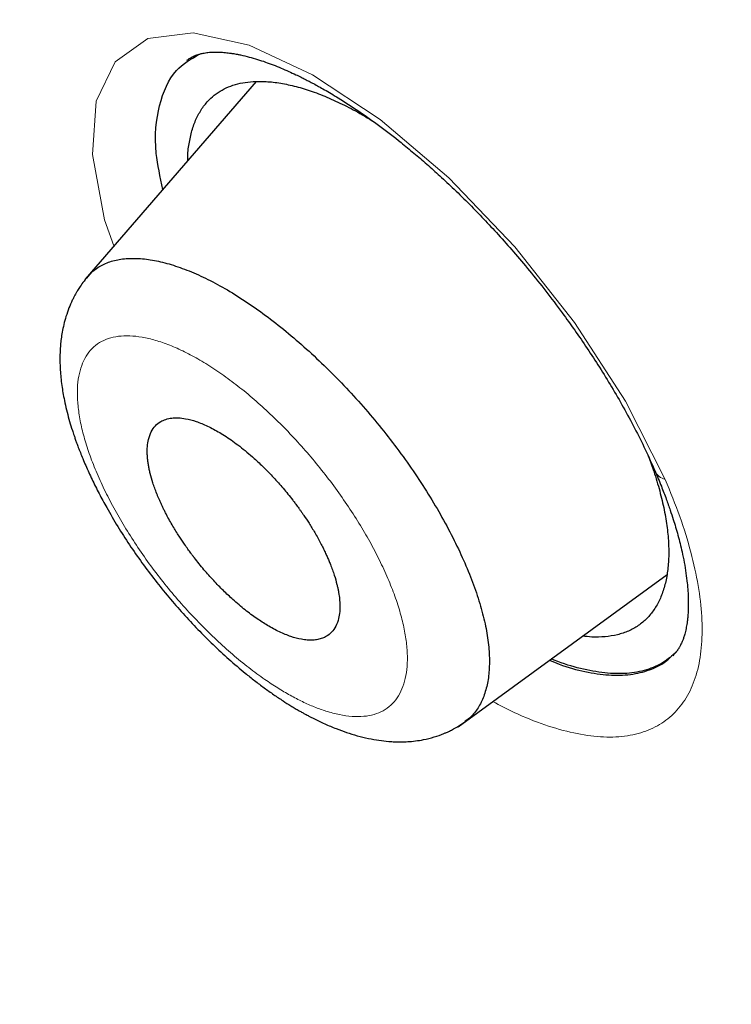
# Model space of a CAD drawing. Header units: millimetres. Extents: x 8 to 473, y 11 to 654.
# Tile 56 of 656: x 403.48 to 408.2, y 176.22 to 182.75. Entities that reach past the tile are written whole.
import ezdxf

# ---------------------------------------------------------------- set-up
doc = ezdxf.new("R2010")
doc.units = ezdxf.units.MM

msp = doc.modelspace()

# ---------------------------------------------------------------- linework, layer by layer
at = {"color": 7, "linetype": 'Continuous', "lineweight": 30}
for p, q in [((405.0443, 182.3367), (403.9102, 181.0248)), ((406.3851, 178.0555), (407.7722, 179.0662))]:
    msp.add_line(p, q, dxfattribs=at)
at = {"color": 8, "linetype": 'Continuous', "lineweight": 0, "flags": 128}
msp.add_lwpolyline([(404.1011, 181.2458), (404.038, 181.4193), (403.9579, 181.8526), (403.9833, 182.2064), (404.1088, 182.4667), (404.3261, 182.6219), (404.6268, 182.6606), (404.998, 182.5775), (405.4184, 182.3822), (405.8675, 182.0854), (406.3244, 181.6981), (406.7626, 181.2399), (407.1588, 180.7385), (407.4966, 180.2166), (407.7602, 179.6967), (407.7602, 179.6967)], dxfattribs=at)
at = {"color": 8, "linetype": 'Continuous', "lineweight": 0}
msp.add_arc((407.7866, 179.7974), 0.1041, 206.35066, 255.28446, dxfattribs=at)
at = {"color": 7, "linetype": 'Continuous', "lineweight": 30}
for points, knots in [([(461.4343, 127.8744), (461.5028, 128.5627), (461.6393, 129.9326), (461.5397, 132.2118), (461.2898, 134.581), (460.9014, 137.0323), (460.3617, 139.7996), (459.6453, 142.8964), (458.7444, 146.3221), (457.6424, 150.206), (456.3447, 154.5431), (454.9302, 159.3122), (453.4496, 164.132), (451.8166, 169.0606), (450.26, 173.2838), (448.8522, 176.7547), (447.6792, 179.4251), (446.3576, 182.1693), (444.8471, 184.9928), (443.2049, 187.7272), (441.4397, 190.3395), (439.5907, 192.787), (437.5671, 195.1633), (435.4395, 197.4214), (433.265, 199.5544), (430.7073, 201.9013), (427.7673, 204.412), (424.4579, 207.0336), (421.1659, 209.4809), (417.8983, 211.771), (414.664, 213.894), (411.4751, 215.8488), (408.338, 217.6554), (405.2417, 219.3719), (402.1573, 221.0766), (399.0852, 222.7098), (396.0436, 224.2145), (393.0598, 225.5415), (390.1579, 226.6715), (387.3493, 227.6059), (384.6502, 228.3104), (382.3814, 228.6889), (380.5285, 228.788), (379.054, 228.6783), (377.7344, 228.3298), (376.6343, 227.685), (375.8051, 226.7211), (375.2059, 225.4174), (374.8688, 224.0286), (374.8192, 222.9724), (374.8004, 222.5711)], [0, 0, 0, 0, 0.0200047, 0.0398126, 0.0594823, 0.0790442, 0.098539, 0.1240032, 0.1493793, 0.1746635, 0.2089867, 0.2432628, 0.2776948, 0.3122934, 0.3470638, 0.3645565, 0.3821766, 0.3999474, 0.417905, 0.4360854, 0.4514078, 0.4669063, 0.4824142, 0.4977299, 0.5128612, 0.5278497, 0.5501285, 0.5722459, 0.5942634, 0.6162413, 0.6382062, 0.660093, 0.6818368, 0.7033851, 0.7249325, 0.7466767, 0.7685648, 0.7905255, 0.8125089, 0.8345238, 0.8566401, 0.8789195, 0.893908, 0.9090407, 0.9243532, 0.9398664, 0.9553564, 0.9706894, 0.9888644, 1, 1, 1, 1]), ([(459.2222, 127.7834), (459.279, 128.3336), (459.3924, 129.4332), (459.3537, 131.2404), (459.2029, 133.1259), (458.9459, 135.0845), (458.6061, 137.0963), (458.1198, 139.5444), (457.444, 142.4532), (456.5504, 145.8362), (455.5256, 149.4267), (454.3873, 153.2102), (453.1931, 157.1632), (451.9702, 161.1366), (450.6689, 165.1609), (449.2429, 169.2583), (447.9127, 172.7478), (446.7404, 175.5931), (445.7907, 177.7591), (444.7549, 179.9606), (443.6155, 182.1989), (442.3526, 184.4722), (441.0655, 186.5811), (439.779, 188.5047), (438.5312, 190.231), (437.1895, 191.9343), (435.6066, 193.7805), (433.7754, 195.7367), (431.7133, 197.7753), (429.4721, 199.8488), (427.0635, 201.9417), (424.497, 204.0378), (421.9262, 206.0238), (419.3606, 207.9095), (416.5941, 209.8481), (413.6375, 211.7986), (410.5048, 213.7281), (407.4068, 215.5186), (404.335, 217.224), (401.2742, 218.913), (398.2378, 220.5209), (395.2467, 221.9921), (392.5157, 223.1967), (390.0459, 224.1619), (387.8266, 224.9278), (385.6774, 225.5555), (383.6119, 226.0252), (381.7621, 226.2952), (380.1355, 226.3661), (378.7339, 226.2476), (377.5948, 225.9367), (376.7116, 225.4582), (376.0551, 224.8609), (375.5363, 224.1143), (375.1031, 223.1429), (374.7939, 221.9195), (374.6336, 220.4353), (374.6208, 218.8354), (374.7274, 217.1489), (374.9311, 215.3964), (375.3048, 212.9936), (375.9234, 209.8987), (376.8482, 206.079), (377.9052, 202.1902), (379.0464, 198.262), (380.2194, 194.3206), (381.3492, 190.5854), (382.4801, 187.0244), (383.6278, 183.6312), (384.8807, 180.1829), (386.1041, 177.1008), (386.9838, 174.9915), (387.4082, 174.0516), (387.4899, 173.8705)], [0, 0, 0, 0, 0.012215, 0.024412, 0.036596, 0.048766, 0.060927, 0.073082, 0.092172, 0.111249, 0.13031, 0.151946, 0.173571, 0.195212, 0.216878, 0.238563, 0.260269, 0.271132, 0.282006, 0.292893, 0.303792, 0.314705, 0.32563, 0.333834, 0.342045, 0.350258, 0.35847, 0.369407, 0.38033, 0.391239, 0.404312, 0.417369, 0.430424, 0.443476, 0.456526, 0.472832, 0.489119, 0.505383, 0.521624, 0.537868, 0.55414, 0.570431, 0.586733, 0.59978, 0.61283, 0.625882, 0.638943, 0.652018, 0.662926, 0.673848, 0.684783, 0.692993, 0.701206, 0.709417, 0.717621, 0.728547, 0.739459, 0.750357, 0.761244, 0.772118, 0.782981, 0.804686, 0.826372, 0.848038, 0.869678, 0.891304, 0.912939, 0.931134, 0.949343, 0.967563, 0.985796, 0.997263, 1, 1, 1, 1]), ([(404.4234, 216.6686), (404.5035, 216.6242), (404.6608, 216.5372), (404.8922, 216.4089), (405.1146, 216.2855), (405.3281, 216.1669), (405.5326, 216.0532), (405.7246, 215.9463), (405.9044, 215.846), (406.0725, 215.7522), (406.2325, 215.6627), (406.3845, 215.5776), (406.5336, 215.4941), (406.679, 215.4124), (406.8203, 215.333), (406.9515, 215.2592), (407.0729, 215.1908), (407.1872, 215.1262), (407.298, 215.0636), (407.4085, 215.0011), (407.6161, 214.8835), (407.9228, 214.7092), (408.3311, 214.476), (408.7447, 214.2382), (409.271, 213.9338), (409.9082, 213.5616), (410.6566, 213.1187), (411.4066, 212.6673), (412.1636, 212.204), (412.9276, 211.7285), (413.6986, 211.2405), (414.4714, 210.7429), (415.2461, 210.2357), (416.0226, 209.7188), (416.8008, 209.1922), (417.5627, 208.6683), (418.3081, 208.1481), (419.0367, 207.6322), (419.6377, 207.2005), (420.1106, 206.8571), (420.455, 206.6054), (420.7996, 206.3519), (421.1464, 206.0949), (421.464, 205.8581), (421.7536, 205.6407), (422.015, 205.4437), (422.281, 205.242), (422.5518, 205.0357), (422.8247, 204.8267), (423.0961, 204.6177), (423.3293, 204.4372), (423.5246, 204.2854), (423.6832, 204.1616), (423.8395, 204.0393), (423.993, 203.9188), (424.1285, 203.8121), (424.2442, 203.7207), (424.3387, 203.6459), (424.4117, 203.588), (424.4653, 203.5454), (424.5016, 203.5166), (424.5351, 203.49), (424.5632, 203.4676), (424.5842, 203.4509), (424.6001, 203.4382), (424.616, 203.4256), (424.6362, 203.4094), (424.6624, 203.3886), (424.6987, 203.3596), (424.7467, 203.3213), (424.8076, 203.2726), (424.8756, 203.2181), (424.9499, 203.1585), (425.0285, 203.0954), (425.1109, 203.0291), (425.1942, 202.9619), (425.277, 202.895), (425.4291, 202.7719), (425.6488, 202.5934), (425.9342, 202.3599), (426.2205, 202.1242), (426.508, 201.8858), (426.7995, 201.6425), (427.0916, 201.397), (427.3867, 201.1472), (427.6407, 200.9306), (427.8528, 200.7486), (428.0223, 200.6026), (428.1927, 200.4551), (428.3627, 200.3074), (428.5279, 200.1631), (428.6851, 200.0253), (428.8325, 199.8956), (428.971, 199.7732), (429.0928, 199.6651), (429.1991, 199.5706), (429.2909, 199.4887), (429.3771, 199.4116), (429.4598, 199.3375), (429.5521, 199.2546), (429.6588, 199.1585), (429.783, 199.0463), (429.9168, 198.9251), (430.0602, 198.7946), (430.2132, 198.6548), (430.3755, 198.5059), (430.5448, 198.3498), (430.7171, 198.1901), (430.8886, 198.0304), (431.1035, 197.8292), (431.3599, 197.5874), (431.6558, 197.3057), (431.9503, 197.0227), (432.2447, 196.7369), (432.5414, 196.446), (432.836, 196.154), (433.1294, 195.8602), (433.4483, 195.5372), (433.7921, 195.1845), (434.1603, 194.8011), (434.526, 194.4145), (434.8892, 194.0245), (435.2496, 193.631), (435.6071, 193.2343), (435.9605, 192.8349), (436.309, 192.4334), (436.6524, 192.0301), (436.9911, 191.6248), (437.3249, 191.2175), (437.652, 190.8108), (437.9731, 190.4041), (438.2897, 189.9952), (438.6053, 189.5799), (438.8615, 189.2361), (439.0597, 188.9664), (439.2006, 188.7728), (439.34, 188.5798), (439.4753, 188.3905), (439.6039, 188.2092), (439.7249, 188.0371), (439.8387, 187.8741), (439.946, 187.7193), (440.0367, 187.5876), (440.112, 187.4776), (440.1732, 187.3878), (440.2329, 187.3001), (440.2942, 187.2096), (440.3603, 187.1115), (440.4317, 187.0048), (440.5084, 186.8897), (440.5898, 186.7666), (440.6772, 186.6336), (440.7705, 186.4906), (440.8596, 186.3532), (440.9436, 186.2229), (441.0215, 186.1014), (441.0995, 185.979), (441.1746, 185.8607), (441.2433, 185.752), (441.3049, 185.654), (441.3597, 185.5667), (441.408, 185.4892), (441.4464, 185.4276), (441.4758, 185.3802), (441.4971, 185.346), (441.5143, 185.3182), (441.527, 185.2977), (441.5372, 185.2812), (441.5504, 185.2597), (441.5705, 185.2271), (441.5994, 185.1803), (441.635, 185.1223), (441.6772, 185.0535), (441.724, 184.9768), (441.7736, 184.8954), (441.8239, 184.8124), (441.8746, 184.7287), (441.9255, 184.6442), (442.0071, 184.5081), (442.1199, 184.3188), (442.2718, 184.0613), (442.4331, 183.7846), (442.6015, 183.492), (442.767, 183.2011), (442.9273, 182.9158), (443.0824, 182.6366), (443.2323, 182.3634), (443.4142, 182.0284), (443.6267, 181.6311), (443.8687, 181.1703), (444.1053, 180.7116), (444.3372, 180.2542), (444.5646, 179.7981), (444.7876, 179.3432), (445.0285, 178.8434), (445.2859, 178.2993), (445.5581, 177.7115), (445.7768, 177.2292), (445.9463, 176.8499), (446.0699, 176.5706), (446.1946, 176.2862), (446.3207, 175.9958), (446.4249, 175.7535), (446.5071, 175.5608), (446.5673, 175.4192), (446.6278, 175.2763), (446.6879, 175.1335), (446.7467, 174.9932), (446.8062, 174.8507), (446.8654, 174.7081), (446.9242, 174.5661), (446.979, 174.4329), (447.0299, 174.3087), (447.0771, 174.1933), (447.121, 174.0855), (447.1638, 173.9801), (447.2087, 173.8691), (447.2577, 173.7476), (447.311, 173.615), (447.3677, 173.4735), (447.4276, 173.3233), (447.4906, 173.1645), (447.5565, 172.9978), (447.6238, 172.8269), (447.7119, 172.602), (447.8188, 172.3277), (447.9505, 171.9869), (448.0849, 171.6364), (448.2221, 171.2753), (448.4302, 170.723), (448.7067, 169.9775), (449.0348, 169.0734), (449.3431, 168.2067), (449.6328, 167.3767), (449.9164, 166.5501), (450.2337, 165.609), (450.5823, 164.5548), (450.9597, 163.389), (451.3284, 162.2281), (451.6897, 161.0716), (452.0772, 159.8128), (452.4904, 158.4522), (452.93, 156.9897), (453.3664, 155.5298), (453.8029, 154.071), (454.239, 152.6141), (454.6713, 151.1606), (455.0731, 149.7929), (455.4434, 148.5112), (455.782, 147.3158), (456.0737, 146.2613), (456.3209, 145.3461), (456.4796, 144.7459), (456.5898, 144.3227), (456.6544, 144.0727), (456.7201, 143.8162), (456.787, 143.5527), (456.8483, 143.3091), (456.9038, 143.0866), (456.953, 142.8879), (457.0011, 142.6919), (457.047, 142.5033), (457.0866, 142.3397), (457.1203, 142.1995), (457.1486, 142.0811), (457.172, 141.9827), (457.1908, 141.9033), (457.2049, 141.8438), (457.2174, 141.7908), (457.2274, 141.7482), (457.2351, 141.7154), (457.2409, 141.6908), (457.2463, 141.6677), (457.2523, 141.642), (457.2597, 141.6101), (457.2693, 141.5689), (457.2813, 141.5175), (457.2958, 141.4553), (457.3117, 141.3863), (457.3434, 141.2487), (457.3906, 141.0424), (457.4476, 140.7893), (457.5004, 140.5523), (457.5484, 140.3335), (457.5961, 140.1137), (457.6428, 139.896), (457.6879, 139.6825), (457.7396, 139.4345), (457.797, 139.1542), (457.8595, 138.8424), (457.9179, 138.5443), (457.973, 138.257), (458.0251, 137.9786), (458.0758, 137.7011), (458.1256, 137.4224), (458.1748, 137.14), (458.2216, 136.8633), (458.2662, 136.5921), (458.3086, 136.327), (458.3441, 136.0972), (458.3726, 135.9074), (458.394, 135.7627), (458.4134, 135.6279), (458.4304, 135.5086), (458.445, 135.4037), (458.4575, 135.3123), (458.4691, 135.2269), (458.4803, 135.1429), (458.4918, 135.0554), (458.5038, 134.9625), (458.5163, 134.8644), (458.5292, 134.7613), (458.5426, 134.6516), (458.5565, 134.5352), (458.5734, 134.3908), (458.5926, 134.2201), (458.6134, 134.0259), (458.6333, 133.8321), (458.6519, 133.6395), (458.6695, 133.4482), (458.6828, 133.2926), (458.6927, 133.1723), (458.6994, 133.0867), (458.7059, 133.0017), (458.712, 132.9193), (458.7175, 132.8421), (458.7223, 132.7732), (458.7263, 132.7129), (458.7297, 132.6607), (458.7326, 132.6153), (458.735, 132.5766), (458.7369, 132.5445), (458.7386, 132.516), (458.7403, 132.4872), (458.7423, 132.4541), (458.7445, 132.4155), (458.7469, 132.3717), (458.7495, 132.3227), (458.7524, 132.2684), (458.7553, 132.2087), (458.7585, 132.1433), (458.7617, 132.0719), (458.765, 131.9946), (458.7683, 131.9119), (458.7714, 131.8242), (458.7747, 131.7255), (458.7777, 131.6197), (458.7803, 131.5103), (458.7823, 131.4051), (458.7838, 131.3044), (458.7848, 131.2084), (458.7853, 131.1197), (458.7855, 131.0381), (458.7853, 130.9677), (458.785, 130.9056), (458.7846, 130.8478), (458.7839, 130.7866), (458.783, 130.7209), (458.7817, 130.6426), (458.7797, 130.5507), (458.7768, 130.4443), (458.7735, 130.347), (458.7701, 130.2604), (458.7669, 130.1859), (458.7633, 130.1101), (458.7595, 130.0357), (458.7555, 129.9659), (458.7516, 129.9022), (458.7479, 129.8444), (458.7443, 129.7921), (458.7409, 129.7448), (458.7378, 129.7025), (458.7349, 129.6655), (458.7324, 129.6341), (458.7302, 129.6071), (458.7284, 129.585), (458.7268, 129.5659), (458.7254, 129.5492), (458.7238, 129.5308), (458.7218, 129.5088), (458.7193, 129.4808), (458.7162, 129.4467), (458.7123, 129.4062), (458.7077, 129.3595), (458.7024, 129.3066), (458.6961, 129.2476), (458.6889, 129.1826), (458.6807, 129.1115), (458.6713, 129.0344), (458.6607, 128.9515), (458.6487, 128.8628), (458.6352, 128.7684), (458.6201, 128.6684), (458.6032, 128.5629), (458.5842, 128.452), (458.5633, 128.3358), (458.5479, 128.2571), (458.54, 128.2167)], [0, 0, 0, 0, 0.00246, 0.004828, 0.007103, 0.009285, 0.011374, 0.013371, 0.015169, 0.016884, 0.018517, 0.020068, 0.021536, 0.023078, 0.024518, 0.025855, 0.027089, 0.028228, 0.029348, 0.030473, 0.031603, 0.035684, 0.039833, 0.044047, 0.048279, 0.055837, 0.063394, 0.07095, 0.078506, 0.086216, 0.093926, 0.101636, 0.109346, 0.117055, 0.124765, 0.132474, 0.139655, 0.146834, 0.154015, 0.1574, 0.160784, 0.164169, 0.167556, 0.171003, 0.17352, 0.176084, 0.178695, 0.181351, 0.184052, 0.186724, 0.189334, 0.190913, 0.192469, 0.194001, 0.195511, 0.196986, 0.19799, 0.198916, 0.199765, 0.200139, 0.200495, 0.200834, 0.201123, 0.201323, 0.20145, 0.201592, 0.201791, 0.202047, 0.202362, 0.202861, 0.203459, 0.204156, 0.204862, 0.205648, 0.20647, 0.207288, 0.208101, 0.208911, 0.211769, 0.214574, 0.217326, 0.220214, 0.22306, 0.225936, 0.228847, 0.231792, 0.233456, 0.235132, 0.236818, 0.238514, 0.240179, 0.241728, 0.243189, 0.244564, 0.245853, 0.246822, 0.247736, 0.248594, 0.249397, 0.250207, 0.251351, 0.25259, 0.253923, 0.255357, 0.256887, 0.258512, 0.260231, 0.261975, 0.263697, 0.265398, 0.26846, 0.27145, 0.274368, 0.277415, 0.280434, 0.283452, 0.286469, 0.289487, 0.293335, 0.297186, 0.301038, 0.304893, 0.308752, 0.312618, 0.316483, 0.320333, 0.324177, 0.328016, 0.331853, 0.335689, 0.339456, 0.343247, 0.347096, 0.351007, 0.352779, 0.354564, 0.356361, 0.358114, 0.35979, 0.361359, 0.362853, 0.364272, 0.365615, 0.366468, 0.367288, 0.368074, 0.36887, 0.369766, 0.370766, 0.371804, 0.372934, 0.374158, 0.375474, 0.376881, 0.377957, 0.37908, 0.380245, 0.381351, 0.382361, 0.38326, 0.384067, 0.384782, 0.385405, 0.38577, 0.386093, 0.386351, 0.386536, 0.386659, 0.386807, 0.387128, 0.387559, 0.388099, 0.38873, 0.389459, 0.390216, 0.390981, 0.391753, 0.392531, 0.393318, 0.395517, 0.397771, 0.400454, 0.403196, 0.405899, 0.40855, 0.411148, 0.413694, 0.416188, 0.420529, 0.424846, 0.429163, 0.433481, 0.437802, 0.442123, 0.446445, 0.45209, 0.457737, 0.463383, 0.466045, 0.468743, 0.471505, 0.474331, 0.47722, 0.47859, 0.479974, 0.481372, 0.482784, 0.484171, 0.485496, 0.486978, 0.488373, 0.489682, 0.490906, 0.492043, 0.493094, 0.494092, 0.495164, 0.49638, 0.497691, 0.499097, 0.500578, 0.502152, 0.503818, 0.50554, 0.507242, 0.510525, 0.513727, 0.517435, 0.521029, 0.524569, 0.534051, 0.543533, 0.552, 0.560466, 0.568933, 0.5774, 0.589495, 0.60159, 0.613685, 0.62578, 0.637875, 0.653302, 0.668729, 0.684157, 0.699585, 0.715012, 0.730438, 0.745865, 0.758697, 0.771529, 0.78436, 0.792828, 0.801296, 0.803961, 0.806689, 0.809498, 0.812389, 0.815361, 0.817528, 0.819737, 0.821932, 0.824017, 0.825989, 0.827363, 0.828677, 0.82993, 0.83064, 0.831321, 0.831914, 0.832405, 0.832743, 0.833008, 0.833229, 0.833512, 0.833867, 0.834294, 0.834889, 0.835584, 0.836375, 0.837196, 0.840193, 0.84329, 0.845703, 0.848174, 0.850673, 0.853132, 0.855549, 0.857923, 0.861569, 0.86511, 0.868594, 0.8718, 0.875007, 0.878213, 0.881422, 0.884697, 0.888066, 0.89111, 0.894227, 0.897417, 0.899248, 0.900966, 0.902569, 0.904058, 0.905232, 0.906325, 0.907335, 0.9083, 0.909348, 0.910489, 0.91165, 0.912895, 0.914222, 0.915633, 0.917127, 0.919487, 0.921872, 0.924252, 0.926627, 0.928996, 0.93136, 0.93243, 0.933499, 0.934567, 0.935624, 0.9366, 0.937481, 0.938224, 0.938883, 0.939458, 0.939948, 0.940353, 0.940679, 0.941031, 0.941451, 0.941941, 0.942502, 0.943125, 0.943817, 0.944581, 0.945414, 0.946335, 0.947329, 0.948396, 0.949536, 0.950729, 0.952236, 0.953663, 0.955011, 0.956368, 0.957633, 0.958807, 0.959889, 0.960881, 0.961618, 0.962376, 0.963196, 0.96408, 0.965027, 0.966363, 0.967808, 0.969362, 0.970346, 0.97137, 0.972433, 0.973483, 0.974457, 0.975339, 0.976146, 0.976878, 0.977537, 0.978138, 0.978661, 0.979103, 0.979468, 0.979806, 0.980045, 0.980281, 0.980519, 0.980827, 0.981225, 0.981714, 0.982294, 0.982964, 0.983726, 0.984578, 0.985522, 0.986557, 0.987683, 0.9889, 0.990209, 0.99161, 0.993103, 0.994688, 0.996366, 0.998136, 1, 1, 1, 1]), ([(404.426, 181.6215), (404.408, 181.7034), (404.3609, 181.9185), (404.3936, 182.1874), (404.489, 182.4154), (404.614, 182.4872), (404.6691, 182.5189)], [0, 0, 0, 0, 0.180532, 0.473979, 0.768156, 1, 1, 1, 1]), ([(404.5857, 182.4779), (404.5888, 182.4803), (404.5945, 182.4848), (404.6053, 182.4921), (404.6197, 182.5001), (404.6331, 182.5063), (404.6449, 182.5111), (404.6549, 182.5146), (404.6628, 182.5171), (404.671, 182.5195), (404.6811, 182.5221), (404.6936, 182.5248), (404.7084, 182.5274), (404.7264, 182.5298), (404.7456, 182.5314), (404.7655, 182.5323), (404.7799, 182.5323), (404.7896, 182.5322), (404.7993, 182.532), (404.8134, 182.5313), (404.8312, 182.53), (404.8498, 182.5282), (404.8657, 182.5262), (404.8782, 182.5245), (404.8899, 182.5227), (404.9038, 182.5204), (404.9213, 182.5172), (404.9529, 182.5108), (404.9972, 182.5002), (405.0522, 182.4843), (405.1044, 182.4671), (405.1564, 182.4481), (405.2083, 182.4273), (405.2594, 182.4051), (405.3042, 182.3844), (405.3409, 182.3665), (405.3703, 182.3518), (405.3977, 182.3376), (405.4271, 182.3221), (405.461, 182.3036), (405.4997, 182.2818), (405.5432, 182.2563), (405.6188, 182.2106), (405.7263, 182.141), (405.8654, 182.0424), (405.9877, 181.9482), (406.0919, 181.8628), (406.178, 181.789), (406.267, 181.7093), (406.3622, 181.6201), (406.4591, 181.5248), (406.5569, 181.4241), (406.6543, 181.3193), (406.756, 181.2046), (406.8614, 181.0797), (406.9695, 180.9447), (407.0696, 180.8127), (407.1611, 180.6856), (407.2437, 180.5651), (407.3255, 180.4396), (407.4058, 180.3092), (407.4838, 180.1745), (407.5586, 180.0359), (407.6299, 179.8936), (407.672, 179.7991), (407.6934, 179.7511)], [0, 0, 0, 0, 0.0157627, 0.0292862, 0.040642, 0.0507543, 0.0599127, 0.0682838, 0.0744288, 0.0809016, 0.088052, 0.0962652, 0.1058581, 0.1158154, 0.1280648, 0.1380983, 0.1464538, 0.1506301, 0.1552869, 0.1613499, 0.1688322, 0.1765115, 0.1825315, 0.1868864, 0.1908088, 0.1959438, 0.2023023, 0.2098875, 0.229555, 0.2479953, 0.2649671, 0.2809393, 0.296072, 0.3103431, 0.3229378, 0.3322293, 0.3399052, 0.3466205, 0.3543567, 0.3632507, 0.3733048, 0.3845215, 0.39689, 0.4310908, 0.4654923, 0.5001018, 0.5209769, 0.5419382, 0.5631792, 0.5864764, 0.612167, 0.6353711, 0.6602057, 0.686673, 0.7147771, 0.744524, 0.7759214, 0.8005607, 0.8261397, 0.8526656, 0.8801482, 0.9086005, 0.9380412, 0.9684959, 1, 1, 1, 1]), ([(404.5904, 181.8117), (404.5904, 181.8173), (404.5901, 181.8576), (404.5988, 181.9249), (404.6172, 182.0125), (404.6459, 182.0902), (404.6838, 182.1586), (404.7286, 182.2135), (404.7783, 182.2564), (404.8312, 182.2888), (404.8902, 182.3132), (404.9548, 182.3295), (405.0245, 182.3379), (405.1042, 182.3385), (405.1944, 182.3294), (405.2958, 182.3087), (405.4026, 182.2769), (405.5139, 182.2352), (405.5914, 182.1983), (405.6302, 182.1799)], [0, 0, 0, 0, 0.010632, 0.076406, 0.142244, 0.208149, 0.274136, 0.340231, 0.395432, 0.450754, 0.505982, 0.561095, 0.616127, 0.671095, 0.736987, 0.802816, 0.868588, 0.934311, 1, 1, 1, 1]), ([(405.6302, 182.1799), (405.6695, 182.1599), (405.7304, 182.1289), (405.7933, 182.09), (405.8156, 182.0762)], [0, 0, 0, 0, 0.646636, 1, 1, 1, 1]), ([(403.9282, 181.0409), (403.9368, 181.0514), (403.962, 181.0826), (404.0171, 181.1191), (404.0927, 181.1499), (404.1798, 181.1645), (404.2763, 181.1644), (404.3815, 181.1495), (404.4944, 181.12), (404.6141, 181.0763), (404.7396, 181.0181), (404.87, 180.9468), (404.9597, 180.888), (405.0046, 180.8585)], [0, 0, 0, 0, 0.048714, 0.143959, 0.239223, 0.334379, 0.429343, 0.524208, 0.619049, 0.713936, 0.808962, 0.904255, 1, 1, 1, 1]), ([(403.927, 181.043), (403.9161, 181.0298), (403.8966, 181.0063), (403.8734, 180.9726), (403.857, 180.9464), (403.8449, 180.9253), (403.8345, 180.9059), (403.8196, 180.8759), (403.8012, 180.8336), (403.7824, 180.7796), (403.7678, 180.726), (403.7576, 180.6764), (403.7506, 180.6313), (403.7461, 180.5894), (403.7433, 180.5474), (403.742, 180.503), (403.7426, 180.4567), (403.7451, 180.4089), (403.7496, 180.3597), (403.756, 180.31), (403.7645, 180.2583), (403.7754, 180.2038), (403.7895, 180.144), (403.8062, 180.0827), (403.822, 180.031), (403.835, 179.9919), (403.8446, 179.9642), (403.854, 179.938), (403.865, 179.9083), (403.8785, 179.8735), (403.8947, 179.8335), (403.9199, 179.7743), (403.9552, 179.6971), (404.0018, 179.6037), (404.0578, 179.4998), (404.1245, 179.3861), (404.2028, 179.2637), (404.2858, 179.1444), (404.3732, 179.0283), (404.4645, 178.9155), (404.5594, 178.8065), (404.6575, 178.7015), (404.7591, 178.6003), (404.8643, 178.5032), (404.9567, 178.4244), (405.035, 178.3621), (405.0983, 178.3144), (405.1612, 178.2696), (405.2204, 178.23), (405.2678, 178.2001), (405.3035, 178.1786), (405.329, 178.1637), (405.3511, 178.1512), (405.3729, 178.1392), (405.3981, 178.1257), (405.441, 178.1036), (405.5013, 178.0748), (405.5738, 178.0443), (405.6459, 178.018), (405.7172, 177.9961), (405.7887, 177.9786), (405.8583, 177.9661), (405.9166, 177.9595), (405.9653, 177.9566), (406.0074, 177.9559), (406.0533, 177.9575), (406.1032, 177.962), (406.162, 177.9713), (406.2251, 177.9868), (406.2762, 178.0049), (406.3096, 178.0192), (406.3313, 178.0293), (406.3585, 178.0433), (406.3932, 178.0632), (406.4176, 178.0802), (406.4311, 178.0896)], [0, 0, 0, 0, 0.0125296, 0.0224055, 0.0296161, 0.0348965, 0.0402441, 0.0457698, 0.059534, 0.0743076, 0.0881046, 0.1009168, 0.111832, 0.1219399, 0.1319815, 0.1428309, 0.1545485, 0.165496, 0.1772042, 0.1896782, 0.2006411, 0.2134009, 0.227819, 0.2421197, 0.2553675, 0.2629762, 0.2684758, 0.2740476, 0.2807468, 0.2885717, 0.2975202, 0.3075901, 0.3281499, 0.3487053, 0.3689899, 0.3962281, 0.4230115, 0.4494223, 0.4756598, 0.5017936, 0.5278797, 0.5539657, 0.5801868, 0.6068947, 0.6341547, 0.6496813, 0.665405, 0.6813365, 0.6965435, 0.7095511, 0.7168689, 0.7232378, 0.7286572, 0.7333711, 0.7394183, 0.7472637, 0.7651356, 0.7840785, 0.8012666, 0.8189209, 0.8371618, 0.8545629, 0.8705398, 0.8804222, 0.8905793, 0.9015813, 0.914214, 0.9274404, 0.9452428, 0.9614685, 0.9663043, 0.9713783, 0.9785627, 0.9881123, 1, 1, 1, 1]), ([(405.0046, 180.8585), (405.05, 180.8266), (405.1405, 180.7628), (405.2773, 180.6525), (405.4129, 180.5332), (405.5463, 180.4051), (405.6764, 180.2695), (405.802, 180.1277), (405.9219, 179.9808), (406.0349, 179.8301), (406.1398, 179.6768), (406.2357, 179.5225), (406.3219, 179.3688), (406.3976, 179.217), (406.4622, 179.0686), (406.5149, 178.9253), (406.5549, 178.7883), (406.5812, 178.6594), (406.5939, 178.54), (406.5934, 178.4306), (406.5798, 178.3323), (406.5534, 178.2457), (406.5137, 178.1724), (406.4725, 178.1203), (406.44, 178.0985), (406.4294, 178.0913)], [0, 0, 0, 0, 0.044741, 0.089337, 0.133838, 0.17827, 0.222647, 0.26698, 0.311287, 0.355605, 0.399975, 0.444417, 0.488926, 0.53348, 0.578046, 0.622599, 0.667135, 0.71168, 0.756188, 0.800627, 0.845033, 0.889432, 0.933851, 0.978324, 1, 1, 1, 1]), ([(405.1195, 178.729), (405.1465, 178.7139), (405.2004, 178.6837), (405.2763, 178.6534), (405.3374, 178.6372), (405.385, 178.631), (405.4212, 178.6305), (405.4545, 178.6344), (405.4848, 178.6429), (405.5166, 178.6579), (405.5479, 178.683), (405.5754, 178.7222), (405.5925, 178.7689), (405.6006, 178.8203), (405.6013, 178.8616), (405.5992, 178.8935), (405.5972, 178.9136), (405.5944, 178.9344), (405.5907, 178.956), (405.5862, 178.9783), (405.5782, 179.0128), (405.5636, 179.0639), (405.5445, 179.1173), (405.5273, 179.1594), (405.5157, 179.1861), (405.5028, 179.2142), (405.4886, 179.2435), (405.4664, 179.2869), (405.4361, 179.3414), (405.3983, 179.4033), (405.3693, 179.4471), (405.3497, 179.4757), (405.3384, 179.4916), (405.3279, 179.5063), (405.3182, 179.5196), (405.3093, 179.5316), (405.3012, 179.5424), (405.294, 179.5518), (405.2692, 179.5842), (405.2254, 179.6382), (405.161, 179.7105), (405.0968, 179.7764), (405.0375, 179.8321), (404.9839, 179.8785), (404.936, 179.9169), (404.8898, 179.9512), (404.8456, 179.9814), (404.7894, 180.0164), (404.7219, 180.0525), (404.6457, 180.0835), (404.5811, 180.1006), (404.5275, 180.1068), (404.4837, 180.1054), (404.4445, 180.097), (404.4076, 180.0806), (404.3744, 180.054), (404.3468, 180.0145), (404.3299, 179.9676), (404.322, 179.9162), (404.3214, 179.8739), (404.3238, 179.8395), (404.3265, 179.8152), (404.3304, 179.79), (404.3354, 179.7638), (404.3441, 179.726), (404.3593, 179.6729), (404.3778, 179.6213), (404.3928, 179.5843), (404.4007, 179.5658), (404.4092, 179.5466), (404.4183, 179.5268), (404.428, 179.5065), (404.4384, 179.4856), (404.4588, 179.4457), (404.4895, 179.3906), (404.5303, 179.3245), (404.5643, 179.2738), (404.5905, 179.2365), (404.6063, 179.2148), (404.616, 179.2019), (404.6207, 179.1955), (404.625, 179.1899), (404.6287, 179.1851), (404.6318, 179.1809), (404.6543, 179.1517), (404.6971, 179.0989), (404.7618, 179.026), (404.8264, 178.9597), (404.8963, 178.894), (404.9705, 178.8314), (405.0474, 178.7739), (405.0959, 178.7437), (405.1195, 178.729)], [0, 0, 0, 0, 0.021004, 0.041933, 0.062788, 0.075271, 0.087729, 0.100161, 0.112567, 0.124948, 0.143768, 0.163391, 0.183817, 0.19967, 0.215976, 0.221515, 0.227104, 0.232743, 0.238432, 0.244173, 0.249963, 0.264504, 0.281344, 0.287114, 0.293111, 0.299336, 0.305788, 0.312467, 0.327796, 0.341159, 0.352556, 0.356323, 0.359813, 0.363027, 0.365964, 0.368625, 0.371008, 0.373115, 0.374945, 0.39271, 0.409861, 0.426399, 0.442324, 0.454624, 0.466532, 0.478047, 0.48917, 0.4999, 0.520989, 0.541973, 0.562852, 0.578449, 0.593988, 0.609469, 0.624895, 0.643903, 0.663636, 0.684094, 0.699919, 0.716152, 0.722762, 0.729438, 0.73618, 0.742987, 0.749859, 0.764734, 0.781641, 0.785718, 0.789897, 0.794178, 0.798563, 0.803049, 0.807639, 0.81233, 0.829144, 0.8434, 0.855097, 0.86219, 0.867843, 0.869407, 0.870811, 0.872055, 0.873139, 0.874063, 0.874827, 0.892742, 0.910009, 0.926628, 0.9426, 0.962883, 0.982016, 1, 1, 1, 1]), ([(407.648, 179.8508), (407.6604, 179.8175), (407.6896, 179.7388), (407.7249, 179.6198), (407.7548, 179.4943), (407.7743, 179.3755), (407.7839, 179.2638), (407.7837, 179.1599), (407.7737, 179.0641), (407.7542, 178.9771), (407.7252, 178.8992), (407.6869, 178.8311), (407.6394, 178.7731), (407.5829, 178.7258), (407.5174, 178.6898), (407.4436, 178.6651), (407.3617, 178.6522), (407.2844, 178.6492), (407.2318, 178.6552), (407.2114, 178.6576)], [0, 0, 0, 0, 0.045032, 0.106415, 0.167893, 0.229228, 0.290451, 0.351597, 0.412682, 0.473715, 0.534699, 0.59564, 0.656553, 0.717468, 0.778404, 0.839321, 0.900254, 0.961229, 1, 1, 1, 1]), ([(407.6934, 179.7511), (407.7073, 179.7181), (407.7337, 179.6557), (407.7664, 179.5699), (407.7924, 179.4963), (407.8126, 179.4346), (407.8296, 179.379), (407.8447, 179.3259), (407.859, 179.271), (407.8732, 179.2103), (407.8867, 179.1443), (407.8982, 179.0749), (407.9054, 179.0173), (407.9097, 178.9712), (407.9119, 178.937), (407.9131, 178.9077), (407.9135, 178.8843), (407.9135, 178.8619), (407.913, 178.8365), (407.9116, 178.8084), (407.9094, 178.7813), (407.9067, 178.7572), (407.9036, 178.7357), (407.9001, 178.7161), (407.8963, 178.6977), (407.8921, 178.6804), (407.8878, 178.6647), (407.884, 178.6525), (407.8802, 178.6413), (407.8757, 178.6291), (407.8705, 178.6164), (407.8649, 178.6042), (407.8596, 178.5937), (407.8549, 178.5852), (407.8511, 178.5787), (407.8478, 178.5734), (407.8444, 178.5682), (407.8402, 178.562), (407.8348, 178.5546), (407.828, 178.5463), (407.8198, 178.537), (407.8134, 178.5309), (407.81, 178.5276)], [0, 0, 0, 0, 0.051449, 0.097056, 0.136865, 0.170904, 0.199198, 0.230427, 0.262473, 0.295779, 0.339977, 0.385118, 0.430281, 0.456906, 0.482674, 0.50509, 0.524013, 0.540603, 0.561256, 0.584854, 0.609569, 0.633828, 0.653752, 0.673519, 0.695511, 0.717605, 0.736548, 0.750247, 0.764544, 0.78219, 0.804276, 0.824596, 0.843584, 0.859409, 0.872087, 0.881903, 0.892928, 0.907438, 0.925417, 0.946848, 0.971713, 1, 1, 1, 1]), ([(406.9918, 178.4975), (407.0135, 178.4885), (407.096, 178.454), (407.229, 178.4196), (407.3881, 178.3954), (407.5317, 178.3992), (407.6573, 178.4302), (407.7541, 178.4766), (407.8003, 178.5226), (407.8183, 178.5405)], [0, 0, 0, 0, 0.059603, 0.226531, 0.394025, 0.5614, 0.728096, 0.894506, 1, 1, 1, 1]), ([(407.8333, 178.5529), (407.8061, 178.5285), (407.7492, 178.4775), (407.6384, 178.4306), (407.5083, 178.4064), (407.3614, 178.409), (407.1989, 178.4406), (407.0786, 178.4741), (407.0106, 178.5036), (407.004, 178.5065)], [0, 0, 0, 0, 0.15287, 0.319861, 0.486041, 0.651469, 0.81682, 0.982168, 1, 1, 1, 1])]:
    msp.add_open_spline(points, degree=3, knots=knots, dxfattribs=at)
at = {"color": 8, "linetype": 'Continuous', "lineweight": 0}
for points, knots in [([(404.3569, 216.7998), (405.7188, 216.0434), (408.4356, 214.5345), (412.5561, 212.0892), (416.3729, 209.5979), (419.8755, 207.1338), (423.0606, 204.7509), (426.2692, 202.1948), (429.116, 199.7484), (431.5746, 197.4797), (433.642, 195.4408), (435.6434, 193.3058), (437.5325, 191.082), (439.2773, 188.8), (440.9676, 186.3414), (442.5639, 183.737), (444.0486, 181.02), (445.3645, 178.3508), (446.5413, 175.7293), (447.9497, 172.3078), (449.503, 168.1351), (451.1333, 163.2579), (452.6086, 158.4693), (454.0251, 153.7185), (455.4095, 149.0879), (456.6505, 144.6362), (457.6891, 140.4085), (458.3721, 136.9036), (458.7655, 134.0828), (458.9407, 131.895), (458.9675, 129.8038), (458.7822, 128.5595), (458.6891, 127.9348)], [0, 0, 0, 0, 0.041621, 0.083027, 0.124254, 0.155187, 0.186259, 0.217684, 0.249258, 0.270278, 0.291311, 0.312423, 0.333508, 0.354515, 0.375614, 0.400882, 0.426039, 0.451271, 0.476543, 0.501735, 0.551843, 0.601883, 0.651941, 0.702019, 0.752119, 0.798831, 0.845298, 0.891449, 0.918531, 0.94558, 0.97268, 1, 1, 1, 1]), ([(404.5454, 216.264), (405.877, 215.5232), (408.54, 214.0416), (412.598, 211.6469), (416.3798, 209.1999), (419.8672, 206.7593), (423.0391, 204.3992), (426.2198, 201.8793), (429.0344, 199.4758), (431.4681, 197.2443), (433.5168, 195.2336), (435.4946, 193.1315), (437.3637, 190.9346), (439.0803, 188.665), (440.7369, 186.2169), (442.295, 183.6277), (443.737, 180.9318), (445.0087, 178.2911), (446.142, 175.7079), (447.5493, 172.2113), (449.134, 167.8499), (450.8152, 162.6852), (452.3423, 157.6179), (453.8451, 152.5872), (455.325, 147.5898), (456.6413, 142.6894), (457.5402, 138.6094), (458.0793, 135.323), (458.333, 132.7892), (458.4025, 130.3726), (458.1749, 128.9598), (458.0606, 128.2501)], [0, 0, 0, 0, 0.0410577, 0.0821105, 0.1232452, 0.154293, 0.1856069, 0.2169079, 0.2481504, 0.2691403, 0.2901685, 0.3111004, 0.3320142, 0.3531455, 0.3742811, 0.3994959, 0.4247209, 0.4498671, 0.4748816, 0.4998442, 0.5533653, 0.6069417, 0.66044, 0.71389, 0.7673728, 0.8209497, 0.8746258, 0.905931, 0.9371643, 0.9684378, 1, 1, 1, 1]), ([(457.6983, 128.2204), (457.7955, 128.7808), (457.9893, 129.8971), (458.0053, 131.7723), (457.8858, 133.7354), (457.635, 135.7889), (457.2017, 138.3846), (456.5295, 141.5555), (455.5734, 145.3235), (454.4916, 149.1667), (453.3326, 153.0586), (452.1643, 156.9695), (450.9853, 160.9004), (449.7337, 164.8796), (448.3658, 168.9269), (447.0906, 172.3711), (445.9659, 175.1739), (445.0482, 177.3073), (444.04, 179.479), (442.9278, 181.6885), (441.6905, 183.9309), (440.4251, 186.0086), (439.1578, 187.9039), (437.9267, 189.601), (436.6081, 191.2672), (435.0586, 193.0658), (433.2622, 194.976), (431.2298, 196.9718), (429.018, 199.0015), (426.6431, 201.0485), (424.1128, 203.0998), (421.5778, 205.0457), (419.0536, 206.892), (416.3464, 208.7753), (413.4634, 210.6639), (410.4109, 212.5303), (407.3916, 214.2674), (405.3978, 215.377), (404.4002, 215.9322)], [0, 0, 0, 0, 0.025219, 0.050243, 0.075219, 0.100224, 0.1253, 0.167123, 0.208897, 0.250637, 0.292347, 0.334058, 0.375777, 0.417537, 0.459293, 0.500974, 0.521789, 0.542616, 0.563499, 0.584464, 0.60542, 0.626337, 0.642078, 0.657874, 0.67353, 0.689088, 0.709897, 0.730837, 0.751765, 0.776717, 0.8017, 0.826792, 0.851776, 0.8766, 0.907472, 0.938289, 0.969126, 1, 1, 1, 1]), ([(404.4003, 215.9322), (404.4259, 215.4462), (404.477, 214.4741), (404.5624, 213.0211), (404.6553, 211.5726), (404.7569, 210.1291), (404.8666, 208.6992), (404.9847, 207.2831), (405.1114, 205.8808), (405.2472, 204.4842), (405.3931, 203.084), (405.549, 201.6806), (405.7149, 200.2748), (405.8899, 198.8763), (406.0737, 197.4857), (406.2663, 196.1034), (406.4677, 194.7293), (406.678, 193.3629), (406.8973, 192.003), (407.1258, 190.6484), (407.3636, 189.2988), (407.6104, 187.9545), (407.8662, 186.6165), (408.1305, 185.2858), (408.4124, 183.9187), (408.7132, 182.5164), (409.0341, 181.0793), (409.366, 179.6512), (409.709, 178.2319), (410.0521, 176.8653), (410.3939, 175.5504), (410.7334, 174.2866), (411.0816, 173.0304), (411.4382, 171.7821), (411.8008, 170.5488), (412.169, 169.3305), (412.5423, 168.1267), (412.9228, 166.9295), (413.3347, 165.663), (413.7794, 164.3283), (414.2575, 162.9261), (414.7435, 161.5309), (415.2365, 160.1423), (415.7358, 158.7597), (416.275, 157.2911), (416.8548, 155.7378), (417.4762, 154.1009), (418.1045, 152.472), (418.7393, 150.8507), (419.3766, 149.2457), (420.0165, 147.6554), (420.6587, 146.0786), (421.306, 144.5053), (421.7425, 143.4609), (421.9607, 142.9387)], [0, 0, 0, 0, 0.017545, 0.035092, 0.052644, 0.070202, 0.087768, 0.10503, 0.122302, 0.139582, 0.156865, 0.174501, 0.19213, 0.209748, 0.227349, 0.244927, 0.262478, 0.280016, 0.297559, 0.315123, 0.332719, 0.350336, 0.36796, 0.385579, 0.403182, 0.422535, 0.441885, 0.461238, 0.4806, 0.499966, 0.517537, 0.53511, 0.552681, 0.57025, 0.587814, 0.605058, 0.622298, 0.639537, 0.656776, 0.677303, 0.697835, 0.71837, 0.738907, 0.759447, 0.779987, 0.804635, 0.829277, 0.853908, 0.87852, 0.903124, 0.927305, 0.951521, 0.97576, 1, 1, 1, 1]), ([(404.8034, 180.405), (404.768, 180.4286), (404.6974, 180.4757), (404.5944, 180.533), (404.4947, 180.5798), (404.3993, 180.6148), (404.3089, 180.6385), (404.2247, 180.6505), (404.1475, 180.6507), (404.0781, 180.6386), (404.0175, 180.6145), (403.9658, 180.5784), (403.9238, 180.5305), (403.8917, 180.4713), (403.8696, 180.402), (403.858, 180.3231), (403.8571, 180.2351), (403.8669, 180.1386), (403.8867, 180.0352), (403.9169, 179.9258), (403.9572, 179.8109), (404.007, 179.692), (404.0659, 179.57), (404.1334, 179.4464), (404.2088, 179.3221), (404.291, 179.1987), (404.3797, 179.0771), (404.4741, 178.9585), (404.5731, 178.844), (404.6757, 178.7349), (404.7809, 178.6319), (404.8881, 178.5358), (404.9959, 178.4476), (405.0962, 178.3739), (405.188, 178.3132), (405.2712, 178.264), (405.3524, 178.2219), (405.4316, 178.1869), (405.5142, 178.157), (405.5987, 178.1347), (405.6826, 178.1232), (405.7597, 178.1237), (405.8289, 178.1363), (405.8895, 178.1612), (405.9408, 178.1982), (405.9828, 178.2466), (406.0145, 178.3061), (406.0364, 178.3759), (406.0481, 178.4553), (406.0497, 178.543), (406.0405, 178.6391), (406.0209, 178.742), (405.9909, 178.8513), (405.9507, 178.9661), (405.9005, 179.0854), (405.8416, 179.2074), (405.7743, 179.3307), (405.6989, 179.4546), (405.6161, 179.5782), (405.5272, 179.6999), (405.4329, 179.8182), (405.3339, 179.9325), (405.2311, 180.0417), (405.1255, 180.1449), (405.0183, 180.2404), (404.9104, 180.3285), (404.839, 180.3795), (404.8034, 180.405)], [0, 0, 0, 0, 0.015632, 0.031152, 0.046717, 0.062483, 0.07812, 0.093791, 0.109479, 0.124995, 0.140649, 0.156178, 0.171738, 0.187483, 0.203171, 0.218717, 0.234274, 0.249992, 0.265657, 0.281194, 0.296755, 0.312494, 0.328064, 0.343702, 0.359371, 0.374979, 0.390525, 0.406199, 0.421815, 0.437404, 0.453024, 0.468686, 0.484384, 0.49999, 0.512519, 0.524967, 0.537414, 0.549941, 0.562626, 0.578184, 0.593844, 0.609519, 0.625107, 0.640642, 0.656324, 0.6719, 0.687515, 0.703151, 0.718821, 0.734494, 0.75002, 0.76567, 0.781197, 0.796757, 0.812503, 0.828191, 0.843737, 0.859293, 0.875009, 0.890675, 0.906212, 0.921772, 0.937505, 0.953073, 0.968724, 0.9844, 1, 1, 1, 1]), ([(407.7602, 179.6967), (407.794, 179.6139), (407.8618, 179.4484), (407.9334, 179.2133), (407.9824, 178.9913), (408.0065, 178.7857), (408.0058, 178.5986), (407.98, 178.4328), (407.9287, 178.291), (407.8532, 178.1747), (407.7547, 178.085), (407.6343, 178.0228), (407.4932, 177.9891), (407.3328, 177.9851), (407.1553, 178.0106), (406.9633, 178.0656), (406.7831, 178.1359), (406.664, 178.1988), (406.6163, 178.224)], [0, 0, 0, 0, 0.063783, 0.127528, 0.191294, 0.255104, 0.318969, 0.382918, 0.446828, 0.510611, 0.57434, 0.638073, 0.701875, 0.765842, 0.82983, 0.893665, 0.957422, 1, 1, 1, 1])]:
    msp.add_open_spline(points, degree=3, knots=knots, dxfattribs=at)

doc.saveas('drawing.dxf')
